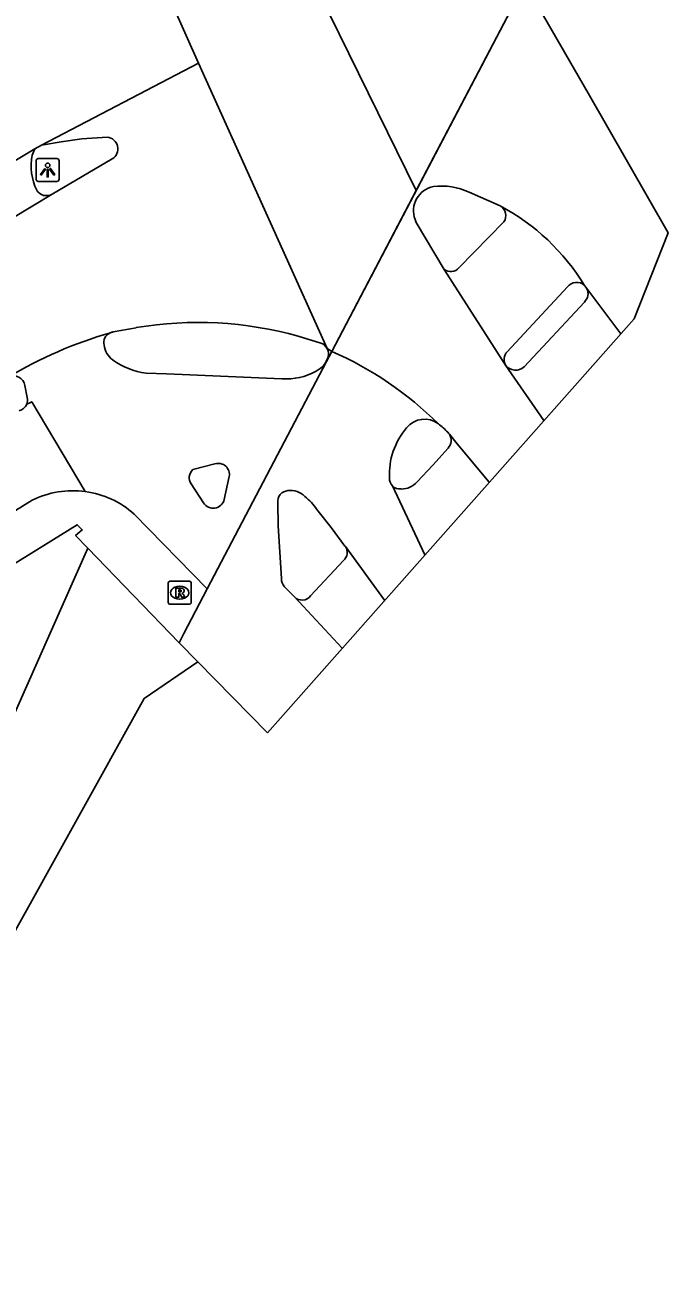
# Model space of a CAD drawing. Extents: x 160356 to 161355, y 381727 to 382845.
# Drawn here: x 161326.7 to 161354.7, y 382200.4 to 382254.5 of the extents above; entities that cross this region are included whole.
import ezdxf

# ---------------------------------------------------------------- set-up
doc = ezdxf.new("R2010")
doc.units = 0
for name, color, linetype in [('IMGEO_Dek', 7, 'Continuous'), ('IMGEO_Fietspad_gesloten', 7, 'Continuous'), ('IMGEO_Fietspad_open', 7, 'Continuous'), ('IMGEO_Groenvoorziening', 7, 'Continuous'), ('IMGEO_Hek', 7, 'Continuous'), ('IMGEO_Lichtpunt', 7, 'Continuous'), ('IMGEO_Muur', 7, 'Continuous'), ('IMGEO_Rijbaan_lokaal_gesloten', 7, 'Continuous'), ('IMGEO_Rioolput', 7, 'Continuous'), ('IMGEO_Voetpad_gesloten', 7, 'Continuous'), ('IMGEO_Voetpad_open', 7, 'Continuous'), ('IMGEO_Waterloop', 7, 'Continuous')]:
    doc.layers.add(name, color=color, linetype=linetype)

msp = doc.modelspace()

# ---------------------------------------------------------------- linework, layer by layer
at = {"layer": 'IMGEO_Dek'}
msp.add_lwpolyline([(161337.23, 382223.692), (161353.175, 382241.705), (161354.656, 382245.44), (161351.174, 382251.517), (161348.429, 382256.307), (161340.032, 382240.283), (161339.798, 382239.837), (161334.618, 382229.952), (161333.598, 382228.005), (161333.389, 382227.605), (161334.21, 382226.769), (161337.23, 382223.692)], dxfattribs=at)
at = {"layer": 'IMGEO_Fietspad_gesloten'}
for points in [[(161327.124, 382249.094), (161327.007, 382248.823)], [(161345.563, 382243.918), (161347.52, 382245.921)], [(161350.28, 382243.089), (161347.652, 382240.27)], [(161329.316, 382234.184), (161326.988, 382238.092), (161326.844, 382238.022), (161326.766, 382237.984)], [(161344.079, 382231.43), (161342.666, 382234.434)], [(161263.241, 382194.131), (161268.952, 382197.763), (161326.998, 382233.803)], [(161337.84, 382230.397), (161337.706, 382232.698), (161337.681, 382233.698)], [(161339.383, 382233.407), (161340.002, 382232.618), (161340.606, 382231.815), (161340.623, 382231.792)], [(161340.623, 382231.792), (161342.33, 382229.454)], [(161338.407, 382229.602), (161337.971, 382230.037)], [(161340.49, 382227.375), (161338.407, 382229.602)]]:
    msp.add_lwpolyline(points, dxfattribs=at)
for centre, radius, start, end in [((161329.377, 382248.35), 2.416, 168.7046, 205.9598), ((161327.621, 382247.551), 0.491, 211.8113, 300.5613), ((161347.106, 382246.188), 0.492, 327.1699, 59.9279), ((161345.204, 382244.244), 0.485, 234.3908, 317.7203), ((161350.677, 382242.794), 0.495, 46.6709, 143.4094), ((161348.021, 382239.934), 0.499, 137.6652, 209.3731), ((161326.325, 382238.167), 0.478, 283.2409, 337.4481), ((161345.658, 382234.931), 3.122, 139.5, 182.9242), ((161344.06, 382236.342), 0.991, 52.2099, 141.4789), ((161342.994, 382234.749), 0.454, 177.0534, 223.8356), ((161328.779, 382230.211), 4.009, 82.2989, 116.3692), ((161338.156, 382233.746), 0.478, 93.6552, 185.7743), ((161338.234, 382233.346), 0.884, 44.744, 97.037), ((161337.326, 382232.019), 2.481, 34.0067, 51.7589), ((161338.452, 382230.416), 0.612, 181.7528, 218.239)]:
    msp.add_arc(centre, radius, start, end, dxfattribs=at)
at = {"layer": 'IMGEO_Fietspad_open'}
for points in [[(161340.032, 382240.283), (161339.798, 382239.837), (161334.618, 382229.952)], [(161331.957, 382239.335), (161332.849, 382239.311), (161333.863, 382239.268), (161337.854, 382239.093)], [(161326.792, 382238.271), (161326.688, 382238.804)], [(161334.954, 382235.384), (161333.992, 382235.142)], [(161335.354, 382233.833), (161335.57, 382234.835)], [(161333.92, 382234.517), (161334.458, 382233.69)], [(161334.618, 382229.952), (161331.442, 382233.206)]]:
    msp.add_lwpolyline(points, dxfattribs=at)
for centre, radius, start, end in [((161330.599, 382240.656), 0.481, 114.0981, 192.009), ((161331.094, 382240.69), 0.974, 187.9129, 232.7995), ((161339.404, 382240.181), 0.486, 338.7863, 28.2609), ((161332.374, 382242.491), 3.184, 234.049, 262.4707), ((161338.93, 382240.302), 0.974, 296.2114, 342.2103), ((161326.2, 382238.726), 0.494, 9.0537, 118.0711), ((161338.063, 382241.699), 2.615, 265.4149, 299.7394), ((161326.321, 382238.169), 0.482, 337.4256, 12.2215), ((161335.106, 382234.935), 0.474, 347.8309, 108.7521), ((161334.307, 382234.789), 0.473, 131.7771, 215.0799), ((161328.78, 382230.22), 4, 48.2883, 82.305), ((161334.876, 382233.95), 0.492, 211.8365, 346.2992)]:
    msp.add_arc(centre, radius, start, end, dxfattribs=at)
at = {"layer": 'IMGEO_Groenvoorziening'}
msp.add_lwpolyline([(161329.43, 382231.714), (161324.618, 382220.88)], dxfattribs=at)
at = {"layer": 'IMGEO_Hek'}
for points in [[(161329.43, 382231.714), (161333.389, 382227.605)], [(161334.21, 382226.769), (161333.389, 382227.605)], [(161337.23, 382223.692), (161334.21, 382226.769)]]:
    msp.add_lwpolyline(points, dxfattribs=at)
at = {"layer": 'IMGEO_Lichtpunt'}
for p, q in [((161327.178, 382248.581), (161327.178, 382247.774)), ((161327.178, 382248.581), (161327.178, 382247.774)), ((161328.08, 382248.676), (161327.272, 382248.676)), ((161328.08, 382248.676), (161327.272, 382248.676)), ((161328.174, 382247.774), (161328.174, 382248.581)), ((161328.174, 382247.774), (161328.174, 382248.581)), ((161327.272, 382247.68), (161328.08, 382247.68)), ((161327.272, 382247.68), (161328.08, 382247.68))]:
    msp.add_line(p, q, dxfattribs=at)
for points in [[(161327.552, 382248.245), (161327.591, 382248.217), (161327.403, 382247.955), (161327.365, 382247.982), (161327.552, 382248.245)], [(161327.654, 382248.197), (161327.701, 382248.197), (161327.701, 382247.875), (161327.654, 382247.875), (161327.654, 382248.197)], [(161327.764, 382248.217), (161327.802, 382248.244), (161327.989, 382247.982), (161327.95, 382247.954), (161327.764, 382248.217)]]:
    msp.add_lwpolyline(points, dxfattribs=at)
msp.add_circle((161327.677, 382248.379), 0.0994, dxfattribs=at)
for centre, start, end in [((161327.272, 382248.581), 90, 180), ((161327.272, 382248.581), 90, 180), ((161328.08, 382248.581), 0, 90), ((161328.08, 382248.581), 0, 90), ((161327.272, 382247.774), 180, 270), ((161327.272, 382247.774), 180, 270), ((161328.08, 382247.774), 270, 0), ((161328.08, 382247.774), 270, 360)]:
    msp.add_arc(centre, 0.0946, start, end, dxfattribs=at)
at = {"layer": 'IMGEO_Muur'}
msp.add_lwpolyline([(161329.43, 382231.714), (161328.895, 382232.27)], dxfattribs=at)
at = {"layer": 'IMGEO_Rijbaan_lokaal_gesloten'}
for points in [[(161334.235, 382252.82), (161330.139, 382262.048)], [(161336.601, 382261.767), (161343.701, 382247.284)], [(161348.429, 382256.307), (161343.701, 382247.284)], [(161327.407, 382249.263), (161334.235, 382252.82)], [(161339.832, 382240.411), (161334.235, 382252.82)], [(161327.407, 382249.263), (161328.263, 382249.397), (161329.171, 382249.532), (161330.267, 382249.602)], [(161324.094, 382247.287), (161327.124, 382249.094)], [(161327.124, 382249.094), (161327.407, 382249.263)], [(161330.483, 382248.661), (161327.871, 382247.128)], [(161343.701, 382247.284), (161340.032, 382240.283)], [(161346.008, 382247.207), (161347.353, 382246.614)], [(161327.871, 382247.128), (161324.348, 382245.01)], [(161344.922, 382243.85), (161343.708, 382245.898), (161343.652, 382246.024)], [(161347.586, 382239.689), (161344.922, 382243.85)], [(161351.017, 382243.154), (161351.117, 382243.022)], [(161352.597, 382241.052), (161351.117, 382243.022)], [(161330.533, 382241.132), (161331.523, 382241.316)], [(161338.577, 382240.943), (161339.55, 382240.642)], [(161339.832, 382240.411), (161340.032, 382240.283)], [(161347.586, 382239.689), (161349.257, 382237.279)], [(161346.875, 382234.588), (161345.49, 382236.258), (161345.146, 382236.676)]]:
    msp.add_lwpolyline(points, dxfattribs=at)
for centre, radius, start, end in [((161330.227, 382249.097), 0.506, 300.4149, 85.4409), ((161344.663, 382246.401), 1.079, 101.3675, 200.4758), ((161344.788, 382244.605), 2.874, 64.8732, 96.7512), ((161342.937, 382238.267), 9.443, 31.1643, 62.1162), ((161334.218, 382225.387), 16.156, 74.3451, 99.6012), ((161335.672, 382222.953), 18.892, 106.1934, 120.9067), ((161330.603, 382240.638), 0.499, 98.0961, 113.6782), ((161339.409, 382240.182), 0.481, 28.4234, 72.9315), ((161333.954, 382226.381), 15.172, 45.0808, 66.383), ((161342.761, 382234.572), 3.186, 43.4452, 53.2528), ((161344.719, 382236.396), 0.51, 33.2547, 45.9667)]:
    msp.add_arc(centre, radius, start, end, dxfattribs=at)
at = {"layer": 'IMGEO_Rioolput'}
for p, q in [((161332.919, 382229.356), (161332.919, 382230.208)), ((161332.994, 382230.282), (161333.846, 382230.282)), ((161333.407, 382230.062), (161333.432, 382230.062)), ((161333.92, 382230.208), (161333.92, 382229.356)), ((161333.43, 382229.502), (161333.405, 382229.502)), ((161333.846, 382229.282), (161332.994, 382229.282))]:
    msp.add_line(p, q, dxfattribs=at)
for points in [[(161332.919, 382229.356), (161332.919, 382230.208)], [(161332.994, 382230.282), (161333.846, 382230.282)], [(161333.508, 382229.98), (161333.256, 382229.982), (161333.256, 382229.582)], [(161333.434, 382229.901), (161333.38, 382229.901), (161333.38, 382229.82)], [(161333.92, 382230.208), (161333.92, 382229.356)], [(161333.256, 382229.582), (161333.38, 382229.582), (161333.38, 382229.744), (161333.391, 382229.744)], [(161333.38, 382229.82), (161333.432, 382229.82)], [(161333.438, 382229.715), (161333.509, 382229.582), (161333.649, 382229.582), (161333.584, 382229.708)], [(161333.846, 382229.282), (161332.994, 382229.282)]]:
    msp.add_lwpolyline(points, dxfattribs=at)
for centre, radius, start, end in [((161332.996, 382230.206), 0.0765, 91.552, 178.448), ((161332.996, 382230.206), 0.0765, 91.552, 178.448), ((161333.44, 382229.805), 0.0964, 77.0061, 93.1865), ((161333.454, 382229.862), 0.0378, 276.6634, 79.6772), ((161333.507, 382229.87), 0.109, 350.3612, 89.416), ((161333.844, 382230.206), 0.0765, 1.552, 88.448), ((161333.844, 382230.206), 0.0765, 1.552, 88.448), ((161332.996, 382229.358), 0.0765, 181.552, 268.448), ((161332.996, 382229.358), 0.0765, 181.552, 268.448), ((161333.39, 382229.691), 0.0533, 26.0293, 88.6989), ((161333.416, 382230.009), 0.19, 274.7715, 282.9687), ((161333.505, 382229.87), 0.112, 277.5842, 350.9817), ((161333.489, 382229.655), 0.108, 29.5134, 73.7905), ((161333.844, 382229.358), 0.0765, 271.552, 358.448), ((161333.844, 382229.358), 0.0765, 271.552, 358.448)]:
    msp.add_arc(centre, radius, start, end, dxfattribs=at)
for centre, major_axis, ratio, start_param, end_param in [((161333.406, 382229.782), (-0.387, 0.002), 0.722429, 4.712389, 7.853982), ((161333.431, 382229.782), (-0.39, 0.002), 0.717154, 1.570796, 4.712389)]:
    msp.add_ellipse(centre, major_axis=major_axis, ratio=ratio, start_param=start_param, end_param=end_param, dxfattribs=at)
at = {"layer": 'IMGEO_Voetpad_gesloten'}
for points in [[(161351.014, 382242.432), (161348.393, 382239.608)], [(161345.087, 382236.073), (161344.425, 382235.329), (161343.738, 382234.606)], [(161340.538, 382231.183), (161339.109, 382229.649)]]:
    msp.add_lwpolyline(points, dxfattribs=at)
for centre, radius, start, end in [((161350.678, 382242.795), 0.495, 312.8419, 27.3528), ((161348.025, 382240.006), 0.542, 215.8239, 312.7127), ((161344.735, 382236.412), 0.488, 316.0742, 32.7493), ((161342.997, 382234.753), 0.46, 223.8825, 276.5831), ((161343.077, 382235.154), 0.859, 268.1905, 320.3204), ((161340.245, 382231.534), 0.458, 309.836, 34.2728), ((161338.739, 382229.917), 0.457, 223.5153, 324.1453)]:
    msp.add_arc(centre, radius, start, end, dxfattribs=at)
at = {"layer": 'IMGEO_Voetpad_open'}
for points in [[(161318.218, 382226.072), (161318.92, 382226.507), (161328.968, 382232.737), (161329.183, 382232.517), (161328.895, 382232.27), (161329.43, 382231.714)], [(161333.389, 382227.605), (161329.43, 382231.714)], [(161334.618, 382229.952), (161333.598, 382228.005), (161333.389, 382227.605)]]:
    msp.add_lwpolyline(points, dxfattribs=at)
at = {"layer": 'IMGEO_Waterloop'}
msp.add_lwpolyline([(161333.389, 382227.605), (161334.21, 382226.769), (161331.869, 382225.179), (161325.971, 382214.541), (161319.892, 382206.845), (161309.512, 382193.228), (161299.846, 382181.695), (161299.491, 382180.424), (161299.491, 382179.513), (161299.959, 382178.211), (161300.665, 382175.538)], dxfattribs=at)

doc.saveas('drawing.dxf')
